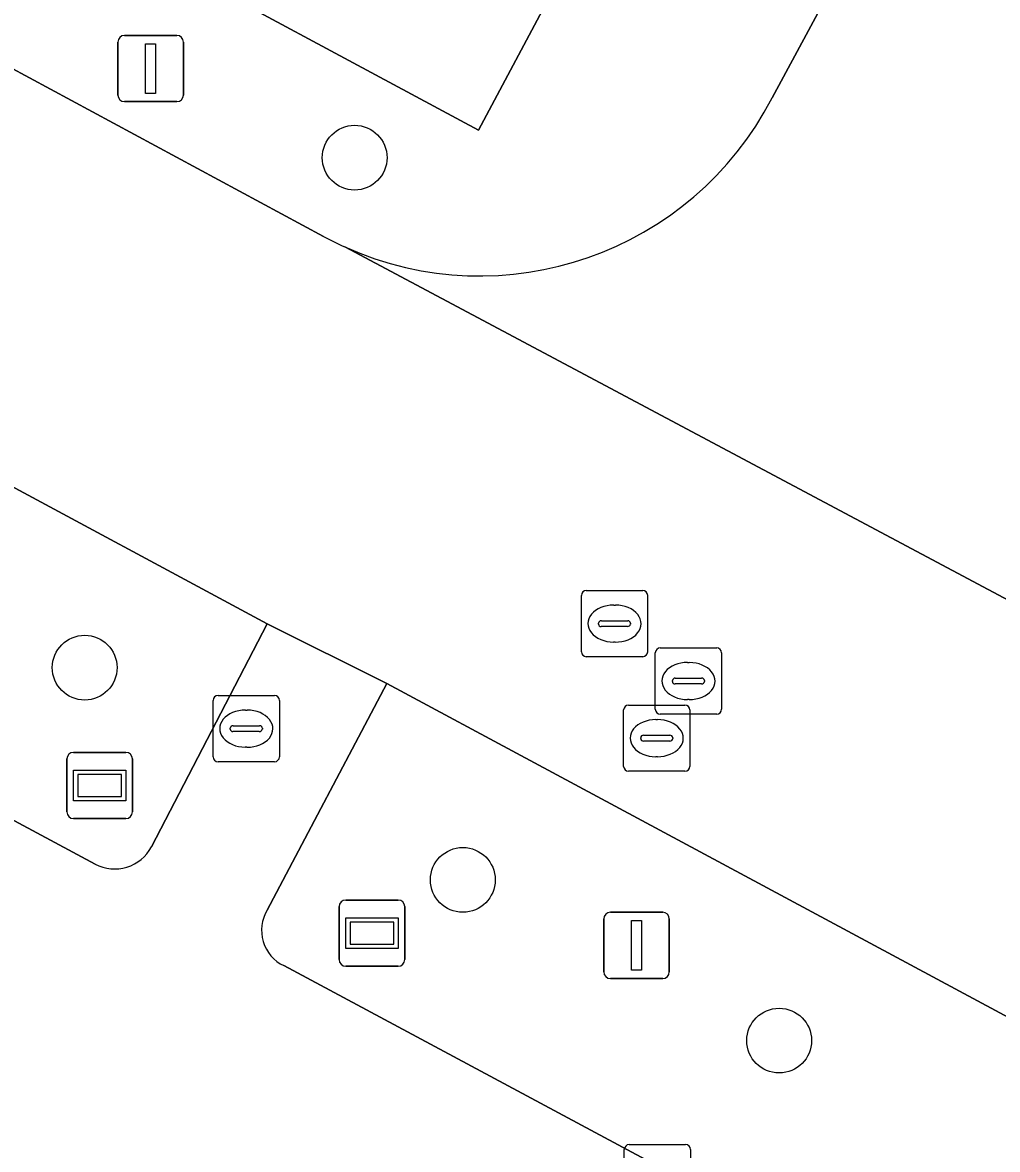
# Model space of a CAD drawing. Extents: x 159489 to 160304, y 383825 to 384531.
# Drawn here: x 159768.87 to 159783.58, y 384217.54 to 384234.56 of the extents above; entities that cross this region are included whole.
import ezdxf

# ---------------------------------------------------------------- set-up
doc = ezdxf.new("R2010")
doc.units = 0
for name, color, linetype in [('IMGEO_Boom', 7, 'Continuous'), ('IMGEO_Groenvoorziening', 7, 'Continuous'), ('IMGEO_Informatiebord', 7, 'Continuous'), ('IMGEO_Kolk', 7, 'Continuous'), ('IMGEO_Lichtmast', 7, 'Continuous'), ('IMGEO_Rijbaan_lokaal_gesloten', 7, 'Continuous'), ('IMGEO_Rioolput', 7, 'Continuous'), ('IMGEO_Straatnaambord', 7, 'Continuous'), ('IMGEO_Voetgangersgebied_gesloten', 7, 'Continuous'), ('IMGEO_Voetpad_open', 7, 'Continuous')]:
    doc.layers.add(name, color=color, linetype=linetype)

msp = doc.modelspace()

# ---------------------------------------------------------------- linework, layer by layer
at = {"layer": 'IMGEO_Boom'}
for centre in [(159773.881, 384232.518), (159769.807, 384224.817), (159775.514, 384221.612), (159780.289, 384219.185)]:
    msp.add_circle(centre, 0.489, dxfattribs=at)
at = {"layer": 'IMGEO_Groenvoorziening'}
for points in [[(159770.813, 384222.109), (159772.562, 384225.477), (159711.716, 384258.252)], [(159712.63, 384252.667), (159769.966, 384221.85)], [(159774.367, 384224.577), (159772.561, 384221.157)], [(159818.769, 384196.149), (159823.064, 384198.401), (159774.367, 384224.577)], [(159772.813, 384220.317), (159817.825, 384196.163)]]:
    msp.add_lwpolyline(points, dxfattribs=at)
for centre, radius, start, end in [((159770.26, 384222.403), 0.626, 241.9949, 332.0108), ((159773.068, 384220.851), 0.592, 148.9137, 244.4848)]:
    msp.add_arc(centre, radius, start, end, dxfattribs=at)
at = {"layer": 'IMGEO_Informatiebord'}
for p, q in [((159773.647, 384220.408), (159773.647, 384221.208)), ((159773.647, 384221.208), (159773.647, 384220.408)), ((159773.747, 384221.308), (159774.537, 384221.308)), ((159774.537, 384221.308), (159773.747, 384221.308)), ((159774.637, 384221.208), (159774.637, 384220.408)), ((159774.637, 384220.408), (159774.637, 384221.208)), ((159774.537, 384220.308), (159773.747, 384220.308)), ((159773.747, 384220.308), (159774.537, 384220.308))]:
    msp.add_line(p, q, dxfattribs=at)
for points in [[(159773.748, 384221.04), (159774.536, 384221.04), (159774.536, 384220.576), (159773.748, 384220.576), (159773.748, 384221.04)], [(159773.813, 384220.975), (159773.813, 384220.641), (159774.471, 384220.641), (159774.471, 384220.975), (159773.813, 384220.975)]]:
    msp.add_lwpolyline(points, dxfattribs=at)
for centre, start, end in [((159773.747, 384221.208), 90, 180), ((159773.747, 384221.208), 90, 180), ((159774.537, 384221.208), 0, 90), ((159774.537, 384221.208), 360, 90), ((159773.747, 384220.408), 180, 270), ((159773.747, 384220.408), 180, 270), ((159774.537, 384220.408), 270, 0), ((159774.537, 384220.408), 270, 0)]:
    msp.add_arc(centre, 0.1, start, end, dxfattribs=at)
at = {"layer": 'IMGEO_Kolk'}
for p, q in [((159778.025, 384217.615), (159778.877, 384217.615)), ((159777.95, 384216.689), (159777.95, 384217.541)), ((159778.951, 384217.541), (159778.951, 384216.689))]:
    msp.add_line(p, q, dxfattribs=at)
for points in [[(159778.025, 384217.615), (159778.877, 384217.615)], [(159777.95, 384216.689), (159777.95, 384217.541)], [(159778.951, 384217.541), (159778.951, 384216.689)]]:
    msp.add_lwpolyline(points, dxfattribs=at)
for centre, start, end in [((159778.027, 384217.539), 91.552, 178.448), ((159778.027, 384217.539), 91.552, 178.448), ((159778.875, 384217.539), 1.552, 88.448), ((159778.875, 384217.539), 1.552, 88.448)]:
    msp.add_arc(centre, 0.0765, start, end, dxfattribs=at)
at = {"layer": 'IMGEO_Lichtmast'}
for p, q in [((159770.307, 384233.464), (159770.307, 384234.264)), ((159770.307, 384234.264), (159770.307, 384233.464)), ((159770.407, 384234.364), (159771.197, 384234.364)), ((159771.197, 384234.364), (159770.407, 384234.364)), ((159771.297, 384234.264), (159771.297, 384233.464)), ((159771.297, 384233.464), (159771.297, 384234.264)), ((159771.197, 384233.364), (159770.407, 384233.364)), ((159770.407, 384233.364), (159771.197, 384233.364)), ((159777.641, 384220.222), (159777.641, 384221.022)), ((159777.641, 384221.022), (159777.641, 384220.222)), ((159777.741, 384221.122), (159778.531, 384221.122)), ((159778.531, 384221.122), (159777.741, 384221.122)), ((159778.631, 384221.022), (159778.631, 384220.222)), ((159778.631, 384220.222), (159778.631, 384221.022)), ((159778.531, 384220.122), (159777.741, 384220.122)), ((159777.741, 384220.122), (159778.531, 384220.122))]:
    msp.add_line(p, q, dxfattribs=at)
for points in [[(159770.727, 384234.239), (159770.877, 384234.239), (159770.877, 384233.489), (159770.727, 384233.489), (159770.727, 384234.239)], [(159778.061, 384220.997), (159778.211, 384220.997), (159778.211, 384220.247), (159778.061, 384220.247), (159778.061, 384220.997)]]:
    msp.add_lwpolyline(points, dxfattribs=at)
for centre, start, end in [((159770.407, 384234.264), 90, 180), ((159770.407, 384234.264), 90, 180), ((159771.197, 384234.264), 0, 90), ((159771.197, 384234.264), 360, 90), ((159770.407, 384233.464), 180, 270), ((159770.407, 384233.464), 180, 270), ((159771.197, 384233.464), 270, 0), ((159771.197, 384233.464), 270, 0), ((159777.741, 384221.022), 90, 180), ((159777.741, 384221.022), 90, 180), ((159778.531, 384221.022), 0, 90), ((159778.531, 384221.022), 360, 90), ((159777.741, 384220.222), 180, 270), ((159777.741, 384220.222), 180, 270), ((159778.531, 384220.222), 270, 0), ((159778.531, 384220.222), 270, 0)]:
    msp.add_arc(centre, 0.1, start, end, dxfattribs=at)
at = {"layer": 'IMGEO_Rijbaan_lokaal_gesloten'}
for points in [[(159773.411, 384231.328), (159761.993, 384237.492), (159761.116, 384235.868), (159732.627, 384251.248), (159717.817, 384259.189), (159718.689, 384260.816), (159703.175, 384269.135), (159702.303, 384267.507), (159697.486, 384270.09), (159698.359, 384271.717), (159675.705, 384283.863), (159661.143, 384289.584)], [(159711.716, 384258.252), (159772.562, 384225.477), (159774.367, 384224.577), (159823.064, 384198.401), (159836.881, 384190.972), (159877.443, 384169.17)], [(159784.49, 384230.909), (159787.543, 384236.596), (159783.032, 384238.709), (159780.183, 384233.42)], [(159785.834, 384224.726), (159773.732, 384231.17)], [(159773.732, 384231.17), (159785.834, 384224.726)]]:
    msp.add_lwpolyline(points, dxfattribs=at)
for centre, radius, start, end in [((159775.768, 384235.704), 4.971, 245.8147, 332.6411), ((159775.678, 384235.528), 4.772, 241.6448, 245.9413)]:
    msp.add_arc(centre, radius, start, end, dxfattribs=at)
at = {"layer": 'IMGEO_Rioolput'}
for p, q in [((159777.378, 384225.982), (159778.23, 384225.982)), ((159777.303, 384225.056), (159777.303, 384225.908)), ((159777.791, 384225.762), (159777.816, 384225.762)), ((159778.304, 384225.908), (159778.304, 384225.056)), ((159777.562, 384225.476), (159777.562, 384225.488)), ((159778, 384225.439), (159777.602, 384225.439)), ((159777.605, 384225.525), (159778.003, 384225.525)), ((159778.046, 384225.488), (159778.046, 384225.476)), ((159777.814, 384225.202), (159777.789, 384225.202)), ((159778.494, 384225.115), (159779.346, 384225.115)), ((159778.23, 384224.982), (159777.378, 384224.982)), ((159778.419, 384224.189), (159778.419, 384225.041)), ((159778.907, 384224.895), (159778.932, 384224.895)), ((159779.42, 384225.041), (159779.42, 384224.189)), ((159778.678, 384224.609), (159778.678, 384224.621)), ((159779.116, 384224.572), (159778.718, 384224.572)), ((159778.721, 384224.658), (159779.119, 384224.658)), ((159779.162, 384224.621), (159779.162, 384224.609)), ((159771.82, 384224.396), (159772.672, 384224.396)), ((159771.745, 384223.47), (159771.745, 384224.322)), ((159772.746, 384224.322), (159772.746, 384223.47)), ((159778.015, 384224.252), (159778.867, 384224.252)), ((159778.93, 384224.335), (159778.905, 384224.335)), ((159772.233, 384224.176), (159772.258, 384224.176)), ((159777.94, 384223.326), (159777.94, 384224.178)), ((159779.346, 384224.115), (159778.494, 384224.115)), ((159778.941, 384224.178), (159778.941, 384223.326)), ((159772.004, 384223.89), (159772.004, 384223.902)), ((159772.047, 384223.939), (159772.445, 384223.939)), ((159772.488, 384223.902), (159772.488, 384223.89)), ((159778.428, 384224.032), (159778.453, 384224.032)), ((159772.442, 384223.853), (159772.044, 384223.853)), ((159778.199, 384223.746), (159778.199, 384223.758)), ((159778.637, 384223.709), (159778.239, 384223.709)), ((159778.242, 384223.795), (159778.64, 384223.795)), ((159778.683, 384223.758), (159778.683, 384223.746)), ((159772.256, 384223.616), (159772.231, 384223.616)), ((159772.672, 384223.396), (159771.82, 384223.396)), ((159778.451, 384223.472), (159778.426, 384223.472)), ((159778.867, 384223.252), (159778.015, 384223.252))]:
    msp.add_line(p, q, dxfattribs=at)
for points in [[(159777.378, 384225.982), (159778.23, 384225.982)], [(159777.303, 384225.056), (159777.303, 384225.908)], [(159778.304, 384225.908), (159778.304, 384225.056)], [(159778.494, 384225.115), (159779.346, 384225.115)], [(159778.23, 384224.982), (159777.378, 384224.982)], [(159778.419, 384224.189), (159778.419, 384225.041)], [(159779.42, 384225.041), (159779.42, 384224.189)], [(159771.82, 384224.396), (159772.672, 384224.396)], [(159771.745, 384223.47), (159771.745, 384224.322)], [(159772.746, 384224.322), (159772.746, 384223.47)], [(159778.015, 384224.252), (159778.867, 384224.252)], [(159777.94, 384223.326), (159777.94, 384224.178)], [(159779.346, 384224.115), (159778.494, 384224.115)], [(159778.941, 384224.178), (159778.941, 384223.326)], [(159772.672, 384223.396), (159771.82, 384223.396)], [(159778.867, 384223.252), (159778.015, 384223.252)]]:
    msp.add_lwpolyline(points, dxfattribs=at)
for centre, radius, start, end in [((159777.38, 384225.906), 0.0765, 91.552, 178.448), ((159777.38, 384225.906), 0.0765, 91.552, 178.448), ((159778.228, 384225.906), 0.0765, 1.552, 88.448), ((159778.228, 384225.906), 0.0765, 1.552, 88.448), ((159777.602, 384225.485), 0.0403, 85.8775, 175.7526), ((159777.599, 384225.475), 0.0366, 178.938, 274.7102), ((159778.003, 384225.482), 0.043, 264.8664, 352.4533), ((159778.007, 384225.487), 0.0386, 1.7309, 96.639), ((159778.496, 384225.039), 0.0765, 91.552, 178.448), ((159778.496, 384225.039), 0.0765, 91.552, 178.448), ((159779.344, 384225.039), 0.0765, 1.552, 88.448), ((159779.344, 384225.039), 0.0765, 1.552, 88.448), ((159777.38, 384225.058), 0.0765, 181.552, 268.448), ((159777.38, 384225.058), 0.0765, 181.552, 268.448), ((159778.228, 384225.058), 0.0765, 271.552, 358.448), ((159778.228, 384225.058), 0.0765, 271.552, 358.448), ((159778.718, 384224.618), 0.0403, 85.8775, 175.7526), ((159778.715, 384224.608), 0.0366, 178.938, 274.7102), ((159779.119, 384224.615), 0.043, 264.8664, 352.4533), ((159779.123, 384224.62), 0.0386, 1.7309, 96.639), ((159771.822, 384224.32), 0.0765, 91.552, 178.448), ((159771.822, 384224.32), 0.0765, 91.552, 178.448), ((159772.67, 384224.32), 0.0765, 1.552, 88.448), ((159772.67, 384224.32), 0.0765, 1.552, 88.448), ((159778.017, 384224.176), 0.0765, 91.552, 178.448), ((159778.017, 384224.176), 0.0765, 91.552, 178.448), ((159778.865, 384224.176), 0.0765, 1.552, 88.448), ((159778.865, 384224.176), 0.0765, 1.552, 88.448), ((159778.496, 384224.191), 0.0765, 181.552, 268.448), ((159778.496, 384224.191), 0.0765, 181.552, 268.448), ((159779.344, 384224.191), 0.0765, 271.552, 358.448), ((159779.344, 384224.191), 0.0765, 271.552, 358.448), ((159772.044, 384223.899), 0.0403, 85.8775, 175.7526), ((159772.041, 384223.889), 0.0366, 178.938, 274.7102), ((159772.445, 384223.896), 0.043, 264.8664, 352.4533), ((159772.449, 384223.901), 0.0386, 1.7309, 96.639), ((159778.239, 384223.755), 0.0403, 85.8775, 175.7526), ((159778.236, 384223.745), 0.0366, 178.938, 274.7102), ((159778.64, 384223.752), 0.043, 264.8664, 352.4533), ((159778.644, 384223.757), 0.0386, 1.7309, 96.639), ((159771.822, 384223.472), 0.0765, 181.552, 268.448), ((159771.822, 384223.472), 0.0765, 181.552, 268.448), ((159772.67, 384223.472), 0.0765, 271.552, 358.448), ((159772.67, 384223.472), 0.0765, 271.552, 358.448), ((159778.017, 384223.328), 0.0765, 181.552, 268.448), ((159778.017, 384223.328), 0.0765, 181.552, 268.448), ((159778.865, 384223.328), 0.0765, 271.552, 358.448), ((159778.865, 384223.328), 0.0765, 271.552, 358.448)]:
    msp.add_arc(centre, radius, start, end, dxfattribs=at)
for centre, major_axis, ratio, start_param, end_param in [((159777.79, 384225.482), (-0.387, 0.002), 0.722429, 4.712389, 7.853982), ((159777.815, 384225.482), (-0.39, 0.002), 0.717154, 1.570796, 4.712389), ((159778.906, 384224.615), (-0.387, 0.002), 0.722429, 4.712389, 7.853982), ((159778.931, 384224.615), (-0.39, 0.002), 0.717154, 1.570796, 4.712389), ((159772.232, 384223.896), (-0.387, 0.002), 0.722429, 4.712389, 7.853982), ((159772.257, 384223.896), (-0.39, 0.002), 0.717154, 1.570796, 4.712389), ((159778.427, 384223.752), (-0.387, 0.002), 0.722429, 4.712389, 7.853982), ((159778.452, 384223.752), (-0.39, 0.002), 0.717154, 1.570796, 4.712389)]:
    msp.add_ellipse(centre, major_axis=major_axis, ratio=ratio, start_param=start_param, end_param=end_param, dxfattribs=at)
at = {"layer": 'IMGEO_Straatnaambord'}
for p, q in [((159769.638, 384223.538), (159770.428, 384223.538)), ((159770.428, 384223.538), (159769.638, 384223.538)), ((159769.538, 384222.638), (159769.538, 384223.438)), ((159769.538, 384223.438), (159769.538, 384222.638)), ((159770.528, 384223.438), (159770.528, 384222.638)), ((159770.528, 384222.638), (159770.528, 384223.438)), ((159770.428, 384222.538), (159769.638, 384222.538)), ((159769.638, 384222.538), (159770.428, 384222.538))]:
    msp.add_line(p, q, dxfattribs=at)
for points in [[(159769.639, 384223.27), (159770.427, 384223.27), (159770.427, 384222.806), (159769.639, 384222.806), (159769.639, 384223.27)], [(159769.704, 384223.205), (159769.704, 384222.871), (159770.362, 384222.871), (159770.362, 384223.205), (159769.704, 384223.205)]]:
    msp.add_lwpolyline(points, dxfattribs=at)
for centre, start, end in [((159769.638, 384223.438), 90, 180), ((159769.638, 384223.438), 90, 180), ((159770.428, 384223.438), 0, 90), ((159770.428, 384223.438), 360, 90), ((159769.638, 384222.638), 180, 270), ((159769.638, 384222.638), 180, 270), ((159770.428, 384222.638), 270, 0), ((159770.428, 384222.638), 270, 0)]:
    msp.add_arc(centre, 0.1, start, end, dxfattribs=at)
at = {"layer": 'IMGEO_Voetgangersgebied_gesloten'}
for points in [[(159769.966, 384221.85), (159712.63, 384252.667)], [(159772.561, 384221.157), (159774.367, 384224.577), (159772.562, 384225.477), (159770.813, 384222.109)], [(159817.825, 384196.163), (159772.813, 384220.317)]]:
    msp.add_lwpolyline(points, dxfattribs=at)
for centre, radius, start, end in [((159770.26, 384222.403), 0.626, 241.9949, 332.0108), ((159773.068, 384220.851), 0.592, 148.9137, 244.4848)]:
    msp.add_arc(centre, radius, start, end, dxfattribs=at)
at = {"layer": 'IMGEO_Voetpad_open'}
for points in [[(159778.522, 384238.137), (159677.536, 384292.428), (159674.737, 384287.233), (159775.75, 384232.935)], [(159778.522, 384238.137), (159775.75, 384232.935), (159674.737, 384287.233), (159677.536, 384292.428)]]:
    msp.add_lwpolyline(points, close=True, dxfattribs=at)
for points in [[(159674.569, 384284.792), (159675.705, 384283.863), (159698.359, 384271.717), (159703.175, 384269.135), (159718.689, 384260.816), (159733.502, 384252.874), (159761.993, 384237.492), (159773.411, 384231.328)], [(159780.183, 384233.42), (159783.032, 384238.709), (159779.824, 384240.489), (159765.546, 384248.161), (159765.572, 384248.208), (159766.025, 384249.054), (159715.868, 384275.99)]]:
    msp.add_lwpolyline(points, dxfattribs=at)
for centre, radius, start, end in [((159775.768, 384235.704), 4.971, 245.8147, 332.6411), ((159775.678, 384235.528), 4.772, 241.6448, 245.9413)]:
    msp.add_arc(centre, radius, start, end, dxfattribs=at)

doc.saveas('drawing.dxf')
